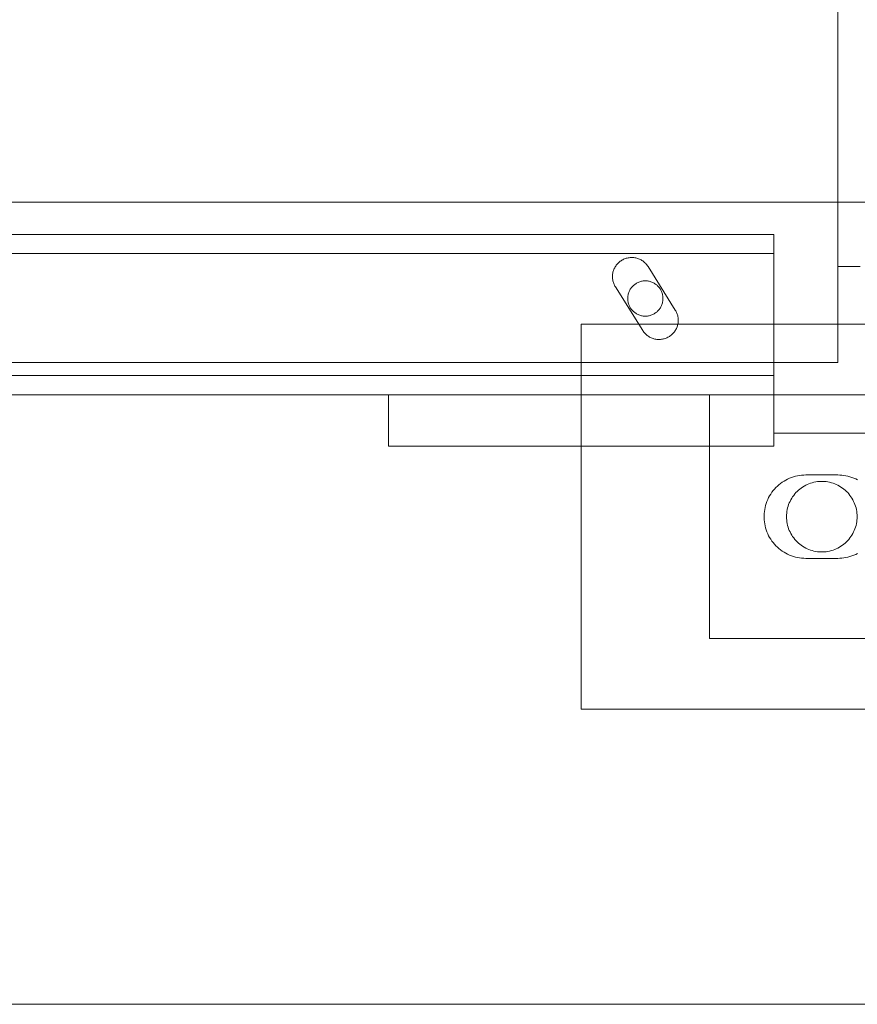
# Model space of a CAD drawing. Header units: millimetres. Extents: x -1970 to 61924, y -58230 to 6847.
# Tile 615 of 656: x 26573 to 26703, y -18305 to -18152. Entities that reach past the tile are written whole.
import ezdxf

# ---------------------------------------------------------------- set-up
doc = ezdxf.new("R2010")
doc.units = ezdxf.units.MM
doc.layers.add('COTAS_P', color=1, linetype='Continuous', lineweight=0)
doc.layers.add('superior_C05', color=7, linetype='Continuous', lineweight=0)
doc.dimstyles.new('R19_100', dxfattribs={"dimtxt": 250, "dimasz": 150, "dimexe": 150, "dimexo": 80, "dimgap": 100, "dimtad": 1, "dimtih": 1, "dimtoh": 1, "dimdsep": 46, "dimcen": 0.09, "dimadec": 0, "dimazin": 0, "dimtfac": 1, "dimtdec": 4, "dimtofl": 0, "dimtmove": 0, "dimatfit": 3, "dimfxl": 1, "dimtolj": 1, "dimtzin": 0, "dimarcsym": 0})

# ---------------------------------------------------------------- blocks, each defined once
blk = doc.blocks.new('DIM_R26_42')
at = {"layer": 'COTAS_P'}
for p, q in [((26095.07, -17655), (26050.07, -17805)), ((26795.07, -17655), (26095.07, -17655)), ((26095.07, -18305), (26095.07, -17655)), ((26095.07, -17655), (26140.07, -17805)), ((26095.07, -18305), (26050.07, -18155)), ((26095.07, -18305), (26140.07, -18155)), ((26795.07, -18305), (26095.07, -18305))]:
    blk.add_line(p, q, dxfattribs=at)
blk.add_text('650 P', height=250, rotation=90, dxfattribs=at).set_placement((25995.07, -17980))

msp = doc.modelspace()

# ---------------------------------------------------------------- linework, layer by layer
at = {"layer": 'superior_C05'}
for p, q in [((26700.067, -18205), (26700.067, -17755)), ((24250.067, -18180), (26750.067, -18180)), ((24310.067, -18185), (26690.067, -18185)), ((26690.067, -18210), (26690.067, -18185)), ((26690.067, -18185), (26690.067, -18188)), ((24310.067, -18188), (26690.067, -18188)), ((26667.388, -18188.663), (26667.241, -18188.694)), ((26667.535, -18188.639), (26667.388, -18188.663)), ((26667.684, -18188.622), (26667.535, -18188.639)), ((26667.833, -18188.613), (26667.684, -18188.622)), ((26667.983, -18188.611), (26667.833, -18188.613)), ((26668.132, -18188.617), (26667.983, -18188.611)), ((26668.281, -18188.63), (26668.132, -18188.617)), ((26668.429, -18188.651), (26668.281, -18188.63)), ((26668.576, -18188.679), (26668.429, -18188.651)), ((26690.067, -18188), (26690.067, -18207)), ((26690.067, -18205), (26690.067, -18188)), ((26665.292, -18190.207), (26665.225, -18190.341)), ((26665.365, -18190.076), (26665.292, -18190.207)), ((26665.445, -18189.95), (26665.365, -18190.076)), ((26665.53, -18189.827), (26665.445, -18189.95)), ((26665.622, -18189.709), (26665.53, -18189.827)), ((26665.72, -18189.596), (26665.622, -18189.709)), ((26665.823, -18189.488), (26665.72, -18189.596)), ((26665.932, -18189.385), (26665.823, -18189.488)), ((26666.045, -18189.287), (26665.932, -18189.385)), ((26666.163, -18189.196), (26666.045, -18189.287)), ((26666.286, -18189.11), (26666.163, -18189.196)), ((26666.413, -18189.031), (26666.286, -18189.11)), ((26666.543, -18188.957), (26666.413, -18189.031)), ((26666.677, -18188.891), (26666.543, -18188.957)), ((26666.814, -18188.831), (26666.677, -18188.891)), ((26666.954, -18188.779), (26666.814, -18188.831)), ((26667.097, -18188.733), (26666.954, -18188.779)), ((26667.241, -18188.694), (26667.097, -18188.733)), ((26668.722, -18188.714), (26668.576, -18188.679)), ((26668.865, -18188.757), (26668.722, -18188.714)), ((26669.006, -18188.806), (26668.865, -18188.757)), ((26669.145, -18188.863), (26669.006, -18188.806)), ((26669.28, -18188.926), (26669.145, -18188.863)), ((26669.412, -18188.996), (26669.28, -18188.926)), ((26669.541, -18189.072), (26669.412, -18188.996)), ((26669.666, -18189.155), (26669.541, -18189.072)), ((26669.786, -18189.244), (26669.666, -18189.155)), ((26669.902, -18189.339), (26669.786, -18189.244)), ((26670.012, -18189.44), (26669.902, -18189.339)), ((26670.118, -18189.545), (26670.012, -18189.44)), ((26670.218, -18189.656), (26670.118, -18189.545)), ((26670.313, -18189.772), (26670.218, -18189.656)), ((26670.402, -18189.893), (26670.313, -18189.772)), ((26670.484, -18190.017), (26670.402, -18189.893)), ((26670.484, -18190.017), (26674.734, -18196.795)), ((26700.207, -18190), (26700.083, -18190)), ((26700.456, -18190), (26700.207, -18190)), ((26700.827, -18190), (26700.456, -18190)), ((26701.321, -18190), (26700.827, -18190)), ((26701.936, -18190), (26701.321, -18190)), ((26702.671, -18190), (26701.936, -18190)), ((26703.524, -18190), (26702.671, -18190)), ((26664.945, -18191.496), (26664.943, -18191.646)), ((26664.943, -18191.646), (26664.948, -18191.795)), ((26664.954, -18191.347), (26664.945, -18191.496)), ((26664.971, -18191.198), (26664.954, -18191.347)), ((26664.995, -18191.051), (26664.971, -18191.198)), ((26665.027, -18190.904), (26664.995, -18191.051)), ((26665.066, -18190.76), (26665.027, -18190.904)), ((26665.112, -18190.618), (26665.066, -18190.76)), ((26665.165, -18190.478), (26665.112, -18190.618)), ((26665.225, -18190.341), (26665.165, -18190.478)), ((26664.948, -18191.795), (26664.961, -18191.944)), ((26664.961, -18191.944), (26664.981, -18192.092)), ((26664.981, -18192.092), (26665.009, -18192.239)), ((26665.009, -18192.239), (26665.044, -18192.385)), ((26665.044, -18192.385), (26665.086, -18192.528)), ((26665.086, -18192.528), (26665.135, -18192.67)), ((26665.135, -18192.67), (26665.192, -18192.808)), ((26665.192, -18192.808), (26665.255, -18192.944)), ((26665.255, -18192.944), (26665.325, -18193.076)), ((26665.401, -18193.205), (26665.325, -18193.076)), ((26669.651, -18199.983), (26665.401, -18193.205)), ((26667.961, -18193.232), (26667.875, -18193.34)), ((26668.052, -18193.13), (26667.961, -18193.232)), ((26668.147, -18193.031), (26668.052, -18193.13)), ((26668.248, -18192.938), (26668.147, -18193.031)), ((26668.353, -18192.85), (26668.248, -18192.938)), ((26668.462, -18192.767), (26668.353, -18192.85)), ((26668.575, -18192.69), (26668.462, -18192.767)), ((26668.692, -18192.618), (26668.575, -18192.69)), ((26668.813, -18192.553), (26668.692, -18192.618)), ((26668.936, -18192.493), (26668.813, -18192.553)), ((26669.063, -18192.44), (26668.936, -18192.493)), ((26669.192, -18192.393), (26669.063, -18192.44)), ((26669.323, -18192.353), (26669.192, -18192.393)), ((26669.456, -18192.319), (26669.323, -18192.353)), ((26669.59, -18192.292), (26669.456, -18192.319)), ((26669.726, -18192.271), (26669.59, -18192.292)), ((26669.862, -18192.258), (26669.726, -18192.271)), ((26669.999, -18192.251), (26669.862, -18192.258)), ((26670.136, -18192.251), (26669.999, -18192.251)), ((26670.273, -18192.258), (26670.136, -18192.251)), ((26670.409, -18192.271), (26670.273, -18192.258)), ((26670.545, -18192.292), (26670.409, -18192.271)), ((26670.679, -18192.319), (26670.545, -18192.292)), ((26670.812, -18192.353), (26670.679, -18192.319)), ((26670.943, -18192.393), (26670.812, -18192.353)), ((26671.072, -18192.44), (26670.943, -18192.393)), ((26671.199, -18192.493), (26671.072, -18192.44)), ((26671.322, -18192.553), (26671.199, -18192.493)), ((26671.442, -18192.618), (26671.322, -18192.553)), ((26671.559, -18192.69), (26671.442, -18192.618)), ((26671.673, -18192.767), (26671.559, -18192.69)), ((26671.782, -18192.85), (26671.673, -18192.767)), ((26671.887, -18192.938), (26671.782, -18192.85)), ((26671.988, -18193.031), (26671.887, -18192.938)), ((26672.083, -18193.13), (26671.988, -18193.031)), ((26672.174, -18193.232), (26672.083, -18193.13)), ((26672.26, -18193.34), (26672.174, -18193.232)), ((26667.331, -18194.726), (26667.321, -18194.863)), ((26667.348, -18194.59), (26667.331, -18194.726)), ((26667.372, -18194.455), (26667.348, -18194.59)), ((26667.403, -18194.321), (26667.372, -18194.455)), ((26667.44, -18194.189), (26667.403, -18194.321)), ((26667.483, -18194.059), (26667.44, -18194.189)), ((26667.533, -18193.932), (26667.483, -18194.059)), ((26667.59, -18193.807), (26667.533, -18193.932)), ((26667.652, -18193.685), (26667.59, -18193.807)), ((26667.721, -18193.566), (26667.652, -18193.685)), ((26667.795, -18193.451), (26667.721, -18193.566)), ((26667.875, -18193.34), (26667.795, -18193.451)), ((26672.34, -18193.451), (26672.26, -18193.34)), ((26672.414, -18193.566), (26672.34, -18193.451)), ((26672.483, -18193.685), (26672.414, -18193.566)), ((26672.545, -18193.807), (26672.483, -18193.685)), ((26672.602, -18193.932), (26672.545, -18193.807)), ((26672.652, -18194.059), (26672.602, -18193.932)), ((26672.695, -18194.189), (26672.652, -18194.059)), ((26672.732, -18194.321), (26672.695, -18194.189)), ((26672.763, -18194.455), (26672.732, -18194.321)), ((26672.787, -18194.59), (26672.763, -18194.455)), ((26672.804, -18194.726), (26672.787, -18194.59)), ((26672.814, -18194.863), (26672.804, -18194.726)), ((26667.321, -18194.863), (26667.317, -18195)), ((26667.317, -18195), (26667.321, -18195.137)), ((26667.321, -18195.137), (26667.331, -18195.274)), ((26667.331, -18195.274), (26667.348, -18195.41)), ((26667.348, -18195.41), (26667.372, -18195.545)), ((26667.372, -18195.545), (26667.403, -18195.679)), ((26667.403, -18195.679), (26667.44, -18195.811)), ((26667.44, -18195.811), (26667.483, -18195.941)), ((26667.483, -18195.941), (26667.533, -18196.068)), ((26667.533, -18196.068), (26667.59, -18196.193)), ((26667.59, -18196.193), (26667.652, -18196.315)), ((26667.652, -18196.315), (26667.721, -18196.434)), ((26672.414, -18196.434), (26672.483, -18196.315)), ((26672.483, -18196.315), (26672.545, -18196.193)), ((26672.545, -18196.193), (26672.602, -18196.068)), ((26672.602, -18196.068), (26672.652, -18195.941)), ((26672.652, -18195.941), (26672.695, -18195.811)), ((26672.695, -18195.811), (26672.732, -18195.679)), ((26672.732, -18195.679), (26672.763, -18195.545)), ((26672.763, -18195.545), (26672.787, -18195.41)), ((26672.787, -18195.41), (26672.804, -18195.274)), ((26672.804, -18195.274), (26672.814, -18195.137)), ((26672.817, -18195), (26672.814, -18194.863)), ((26672.817, -18195), (26672.814, -18195.137)), ((26667.721, -18196.434), (26667.795, -18196.549)), ((26667.795, -18196.549), (26667.875, -18196.66)), ((26667.875, -18196.66), (26667.961, -18196.768)), ((26667.961, -18196.768), (26668.052, -18196.87)), ((26668.052, -18196.87), (26668.147, -18196.969)), ((26668.147, -18196.969), (26668.248, -18197.062)), ((26668.248, -18197.062), (26668.353, -18197.15)), ((26668.353, -18197.15), (26668.462, -18197.233)), ((26668.462, -18197.233), (26668.575, -18197.31)), ((26668.575, -18197.31), (26668.692, -18197.382)), ((26668.692, -18197.382), (26668.813, -18197.447)), ((26668.813, -18197.447), (26668.936, -18197.507)), ((26668.936, -18197.507), (26669.063, -18197.56)), ((26669.063, -18197.56), (26669.192, -18197.607)), ((26669.192, -18197.607), (26669.323, -18197.647)), ((26669.323, -18197.647), (26669.456, -18197.681)), ((26669.456, -18197.681), (26669.59, -18197.708)), ((26669.59, -18197.708), (26669.726, -18197.729)), ((26669.726, -18197.729), (26669.862, -18197.742)), ((26669.862, -18197.742), (26669.999, -18197.749)), ((26669.999, -18197.749), (26670.136, -18197.749)), ((26670.136, -18197.749), (26670.273, -18197.742)), ((26670.273, -18197.742), (26670.409, -18197.729)), ((26670.409, -18197.729), (26670.545, -18197.708)), ((26670.545, -18197.708), (26670.679, -18197.681)), ((26670.679, -18197.681), (26670.812, -18197.647)), ((26670.812, -18197.647), (26670.943, -18197.607)), ((26670.943, -18197.607), (26671.072, -18197.56)), ((26671.072, -18197.56), (26671.199, -18197.507)), ((26671.199, -18197.507), (26671.322, -18197.447)), ((26671.322, -18197.447), (26671.442, -18197.382)), ((26671.442, -18197.382), (26671.559, -18197.31)), ((26671.559, -18197.31), (26671.673, -18197.233)), ((26671.673, -18197.233), (26671.782, -18197.15)), ((26671.782, -18197.15), (26671.887, -18197.062)), ((26671.887, -18197.062), (26671.988, -18196.969)), ((26671.988, -18196.969), (26672.083, -18196.87)), ((26672.083, -18196.87), (26672.174, -18196.768)), ((26672.174, -18196.768), (26672.26, -18196.66)), ((26672.26, -18196.66), (26672.34, -18196.549)), ((26672.34, -18196.549), (26672.414, -18196.434)), ((26674.734, -18196.795), (26674.806, -18196.915)), ((26674.872, -18197.039), (26674.806, -18196.915)), ((26674.932, -18197.165), (26674.872, -18197.039)), ((26674.986, -18197.295), (26674.932, -18197.165)), ((26675.034, -18197.426), (26674.986, -18197.295)), ((26675.076, -18197.56), (26675.034, -18197.426)), ((26675.111, -18197.695), (26675.076, -18197.56)), ((26675.14, -18197.832), (26675.111, -18197.695)), ((26675.163, -18197.97), (26675.14, -18197.832)), ((26660.067, -18259), (26660.067, -18199)), ((26660.067, -18199), (26840.067, -18199)), ((26674.959, -18199.549), (26675.013, -18199.411)), ((26675.013, -18199.411), (26675.06, -18199.269)), ((26675.06, -18199.269), (26675.1, -18199.126)), ((26675.1, -18199.126), (26675.133, -18198.981)), ((26675.133, -18198.981), (26675.159, -18198.834)), ((26675.159, -18198.834), (26675.178, -18198.686)), ((26675.179, -18198.109), (26675.163, -18197.97)), ((26675.178, -18198.686), (26675.189, -18198.538)), ((26675.189, -18198.249), (26675.179, -18198.109)), ((26675.192, -18198.389), (26675.189, -18198.249)), ((26675.189, -18198.538), (26675.192, -18198.389)), ((26669.651, -18199.983), (26669.733, -18200.107)), ((26669.733, -18200.107), (26669.821, -18200.227)), ((26669.821, -18200.227), (26669.915, -18200.342)), ((26669.915, -18200.342), (26670.015, -18200.453)), ((26670.015, -18200.453), (26670.12, -18200.558)), ((26670.12, -18200.558), (26670.23, -18200.658)), ((26670.23, -18200.658), (26670.345, -18200.753)), ((26670.345, -18200.753), (26670.465, -18200.842)), ((26670.465, -18200.842), (26670.589, -18200.924)), ((26670.589, -18200.924), (26670.717, -18201.001)), ((26673.705, -18200.98), (26673.831, -18200.902)), ((26673.831, -18200.902), (26673.954, -18200.817)), ((26673.954, -18200.817), (26674.072, -18200.727)), ((26674.072, -18200.727), (26674.186, -18200.631)), ((26674.186, -18200.631), (26674.295, -18200.529)), ((26674.295, -18200.529), (26674.398, -18200.422)), ((26674.398, -18200.422), (26674.497, -18200.31)), ((26674.497, -18200.31), (26674.589, -18200.193)), ((26674.589, -18200.193), (26674.676, -18200.072)), ((26674.676, -18200.072), (26674.756, -18199.947)), ((26674.756, -18199.947), (26674.83, -18199.818)), ((26674.83, -18199.818), (26674.898, -18199.685)), ((26674.898, -18199.685), (26674.959, -18199.549)), ((26670.717, -18201.001), (26670.848, -18201.071)), ((26670.848, -18201.071), (26670.983, -18201.134)), ((26670.983, -18201.134), (26671.121, -18201.191)), ((26671.121, -18201.191), (26671.261, -18201.241)), ((26671.261, -18201.241), (26671.404, -18201.283)), ((26671.404, -18201.283), (26671.548, -18201.319)), ((26671.548, -18201.319), (26671.694, -18201.347)), ((26671.694, -18201.347), (26671.842, -18201.368)), ((26671.842, -18201.368), (26671.99, -18201.382)), ((26671.99, -18201.382), (26672.139, -18201.388)), ((26672.139, -18201.388), (26672.288, -18201.387)), ((26672.288, -18201.387), (26672.437, -18201.379)), ((26672.437, -18201.379), (26672.585, -18201.363)), ((26672.585, -18201.363), (26672.732, -18201.34)), ((26672.732, -18201.34), (26672.878, -18201.31)), ((26672.878, -18201.31), (26673.022, -18201.272)), ((26673.022, -18201.272), (26673.164, -18201.227)), ((26673.164, -18201.227), (26673.303, -18201.176)), ((26673.303, -18201.176), (26673.44, -18201.117)), ((26673.44, -18201.117), (26673.574, -18201.052)), ((26673.574, -18201.052), (26673.705, -18200.98)), ((24300.067, -18205), (26700.067, -18205)), ((24310.067, -18205), (26690.067, -18205)), ((26100.817, -18205), (26700.067, -18205)), ((24310.067, -18207), (26690.067, -18207)), ((24310.067, -18210), (26690.067, -18210)), ((26630.067, -18218), (26630.067, -18210)), ((26630.067, -18210), (26690.067, -18210)), ((26630.067, -18210), (26660.067, -18210)), ((26660.067, -18218), (26660.067, -18210)), ((26680.067, -18248), (26680.067, -18210)), ((26680.067, -18210), (26820.067, -18210)), ((26690.067, -18218), (26690.067, -18210)), ((26690.067, -18216), (26690.067, -18210)), ((26690.067, -18210), (26750.067, -18210)), ((26690.067, -18216), (26750.067, -18216)), ((26630.067, -18218), (26690.067, -18218)), ((26630.067, -18218), (26660.067, -18218)), ((26691.143, -18223.819), (26690.889, -18224.021)), ((26691.406, -18223.629), (26691.143, -18223.819)), ((26691.678, -18223.454), (26691.406, -18223.629)), ((26691.959, -18223.292), (26691.678, -18223.454)), ((26692.247, -18223.144), (26691.959, -18223.292)), ((26692.543, -18223.01), (26692.247, -18223.144)), ((26692.844, -18222.892), (26692.543, -18223.01)), ((26693.152, -18222.789), (26692.844, -18222.892)), ((26693.464, -18222.701), (26693.152, -18222.789)), ((26693.78, -18222.629), (26693.464, -18222.701)), ((26694.099, -18222.573), (26693.78, -18222.629)), ((26694.42, -18222.532), (26694.099, -18222.573)), ((26694.743, -18222.508), (26694.42, -18222.532)), ((26695.067, -18222.5), (26694.743, -18222.508)), ((26695.067, -18222.5), (26700.067, -18222.5)), ((26695.558, -18223.88), (26695.305, -18223.987)), ((26695.816, -18223.786), (26695.558, -18223.88)), ((26696.078, -18223.706), (26695.816, -18223.786)), ((26696.344, -18223.638), (26696.078, -18223.706)), ((26696.612, -18223.584), (26696.344, -18223.638)), ((26696.884, -18223.543), (26696.612, -18223.584)), ((26697.156, -18223.515), (26696.884, -18223.543)), ((26697.43, -18223.502), (26697.156, -18223.515)), ((26697.705, -18223.502), (26697.43, -18223.502)), ((26697.979, -18223.515), (26697.705, -18223.502)), ((26698.251, -18223.543), (26697.979, -18223.515)), ((26698.523, -18223.584), (26698.251, -18223.543)), ((26698.791, -18223.638), (26698.523, -18223.584)), ((26699.057, -18223.706), (26698.791, -18223.638)), ((26699.319, -18223.786), (26699.057, -18223.706)), ((26699.577, -18223.88), (26699.319, -18223.786)), ((26699.83, -18223.987), (26699.577, -18223.88)), ((26700.067, -18222.5), (26700.386, -18222.508)), ((26700.705, -18222.531), (26700.386, -18222.508)), ((26701.021, -18222.57), (26700.705, -18222.531)), ((26701.336, -18222.625), (26701.021, -18222.57)), ((26701.647, -18222.695), (26701.336, -18222.625)), ((26701.954, -18222.78), (26701.647, -18222.695)), ((26702.257, -18222.88), (26701.954, -18222.78)), ((26702.555, -18222.995), (26702.257, -18222.88)), ((26702.847, -18223.124), (26702.555, -18222.995)), ((26703.132, -18223.268), (26702.847, -18223.124)), ((26689.607, -18225.473), (26689.438, -18225.75)), ((26689.79, -18225.206), (26689.607, -18225.473)), ((26689.986, -18224.947), (26689.79, -18225.206)), ((26690.194, -18224.699), (26689.986, -18224.947)), ((26690.414, -18224.461), (26690.194, -18224.699)), ((26690.646, -18224.235), (26690.414, -18224.461)), ((26690.889, -18224.021), (26690.646, -18224.235)), ((26693.354, -18225.465), (26693.183, -18225.679)), ((26693.536, -18225.259), (26693.354, -18225.465)), ((26693.727, -18225.063), (26693.536, -18225.259)), ((26693.928, -18224.876), (26693.727, -18225.063)), ((26694.138, -18224.7), (26693.928, -18224.876)), ((26694.357, -18224.534), (26694.138, -18224.7)), ((26694.583, -18224.38), (26694.357, -18224.534)), ((26694.817, -18224.237), (26694.583, -18224.38)), ((26695.058, -18224.106), (26694.817, -18224.237)), ((26695.305, -18223.987), (26695.058, -18224.106)), ((26700.077, -18224.106), (26699.83, -18223.987)), ((26700.317, -18224.237), (26700.077, -18224.106)), ((26700.551, -18224.38), (26700.317, -18224.237)), ((26700.778, -18224.534), (26700.551, -18224.38)), ((26700.997, -18224.7), (26700.778, -18224.534)), ((26701.207, -18224.876), (26700.997, -18224.7)), ((26701.408, -18225.063), (26701.207, -18224.876)), ((26701.599, -18225.259), (26701.408, -18225.063)), ((26701.781, -18225.465), (26701.599, -18225.259)), ((26701.952, -18225.679), (26701.781, -18225.465)), ((26688.906, -18226.93), (26688.81, -18227.24)), ((26689.017, -18226.625), (26688.906, -18226.93)), ((26689.143, -18226.327), (26689.017, -18226.625)), ((26689.283, -18226.035), (26689.143, -18226.327)), ((26689.438, -18225.75), (26689.283, -18226.035)), ((26692.499, -18226.864), (26692.399, -18227.119)), ((26692.612, -18226.614), (26692.499, -18226.864)), ((26692.737, -18226.37), (26692.612, -18226.614)), ((26692.874, -18226.132), (26692.737, -18226.37)), ((26693.023, -18225.902), (26692.874, -18226.132)), ((26693.183, -18225.679), (26693.023, -18225.902)), ((26702.112, -18225.902), (26701.952, -18225.679)), ((26702.261, -18226.132), (26702.112, -18225.902)), ((26702.398, -18226.37), (26702.261, -18226.132)), ((26702.523, -18226.614), (26702.398, -18226.37)), ((26702.636, -18226.864), (26702.523, -18226.614)), ((26702.736, -18227.119), (26702.636, -18226.864)), ((26688.586, -18228.514), (26688.57, -18228.838)), ((26688.618, -18228.192), (26688.586, -18228.514)), ((26688.666, -18227.871), (26688.618, -18228.192)), ((26688.73, -18227.554), (26688.666, -18227.871)), ((26688.81, -18227.24), (26688.73, -18227.554)), ((26692.095, -18228.452), (26692.074, -18228.726)), ((26692.129, -18228.18), (26692.095, -18228.452)), ((26692.177, -18227.91), (26692.129, -18228.18)), ((26692.238, -18227.643), (26692.177, -18227.91)), ((26692.312, -18227.379), (26692.238, -18227.643)), ((26692.399, -18227.119), (26692.312, -18227.379)), ((26702.823, -18227.379), (26702.736, -18227.119)), ((26702.897, -18227.643), (26702.823, -18227.379)), ((26702.958, -18227.91), (26702.897, -18227.643)), ((26703.006, -18228.18), (26702.958, -18227.91)), ((26703.04, -18228.452), (26703.006, -18228.18)), ((26703.061, -18228.726), (26703.04, -18228.452)), ((26688.57, -18228.838), (26688.57, -18229.162)), ((26688.57, -18229.162), (26688.586, -18229.486)), ((26688.586, -18229.486), (26688.618, -18229.808)), ((26688.618, -18229.808), (26688.666, -18230.129)), ((26692.074, -18228.726), (26692.067, -18229)), ((26692.067, -18229), (26692.074, -18229.274)), ((26692.074, -18229.274), (26692.095, -18229.548)), ((26692.095, -18229.548), (26692.129, -18229.82)), ((26692.129, -18229.82), (26692.177, -18230.09)), ((26692.177, -18230.09), (26692.238, -18230.357)), ((26702.897, -18230.357), (26702.958, -18230.09)), ((26702.958, -18230.09), (26703.006, -18229.82)), ((26703.006, -18229.82), (26703.04, -18229.548)), ((26703.04, -18229.548), (26703.061, -18229.274)), ((26703.067, -18229), (26703.061, -18228.726)), ((26703.067, -18229), (26703.061, -18229.274)), ((26688.666, -18230.129), (26688.73, -18230.446)), ((26688.73, -18230.446), (26688.81, -18230.76)), ((26688.81, -18230.76), (26688.906, -18231.07)), ((26688.906, -18231.07), (26689.017, -18231.375)), ((26689.017, -18231.375), (26689.143, -18231.673)), ((26692.238, -18230.357), (26692.312, -18230.621)), ((26692.312, -18230.621), (26692.399, -18230.881)), ((26692.399, -18230.881), (26692.499, -18231.136)), ((26692.499, -18231.136), (26692.612, -18231.386)), ((26692.612, -18231.386), (26692.737, -18231.63)), ((26692.737, -18231.63), (26692.874, -18231.868)), ((26702.261, -18231.868), (26702.398, -18231.63)), ((26702.398, -18231.63), (26702.523, -18231.386)), ((26702.523, -18231.386), (26702.636, -18231.136)), ((26702.636, -18231.136), (26702.736, -18230.881)), ((26702.736, -18230.881), (26702.823, -18230.621)), ((26702.823, -18230.621), (26702.897, -18230.357)), ((26689.143, -18231.673), (26689.283, -18231.965)), ((26689.283, -18231.965), (26689.438, -18232.25)), ((26689.438, -18232.25), (26689.607, -18232.527)), ((26689.607, -18232.527), (26689.79, -18232.794)), ((26689.79, -18232.794), (26689.986, -18233.053)), ((26689.986, -18233.053), (26690.194, -18233.301)), ((26692.874, -18231.868), (26693.023, -18232.098)), ((26693.023, -18232.098), (26693.183, -18232.321)), ((26693.183, -18232.321), (26693.354, -18232.535)), ((26693.354, -18232.535), (26693.536, -18232.741)), ((26693.536, -18232.741), (26693.727, -18232.937)), ((26693.727, -18232.937), (26693.928, -18233.124)), ((26693.928, -18233.124), (26694.138, -18233.3)), ((26700.997, -18233.3), (26701.207, -18233.124)), ((26701.207, -18233.124), (26701.408, -18232.937)), ((26701.408, -18232.937), (26701.599, -18232.741)), ((26701.599, -18232.741), (26701.781, -18232.535)), ((26701.781, -18232.535), (26701.952, -18232.321)), ((26701.952, -18232.321), (26702.112, -18232.098)), ((26702.112, -18232.098), (26702.261, -18231.868)), ((26690.194, -18233.301), (26690.414, -18233.539)), ((26690.414, -18233.539), (26690.646, -18233.765)), ((26690.646, -18233.765), (26690.889, -18233.979)), ((26690.889, -18233.979), (26691.143, -18234.181)), ((26691.143, -18234.181), (26691.406, -18234.371)), ((26691.406, -18234.371), (26691.678, -18234.546)), ((26691.678, -18234.546), (26691.959, -18234.708)), ((26694.138, -18233.3), (26694.357, -18233.466)), ((26694.357, -18233.466), (26694.583, -18233.62)), ((26694.583, -18233.62), (26694.817, -18233.763)), ((26694.817, -18233.763), (26695.058, -18233.894)), ((26695.058, -18233.894), (26695.305, -18234.013)), ((26695.305, -18234.013), (26695.558, -18234.12)), ((26695.558, -18234.12), (26695.816, -18234.214)), ((26695.816, -18234.214), (26696.078, -18234.294)), ((26696.078, -18234.294), (26696.344, -18234.362)), ((26696.344, -18234.362), (26696.612, -18234.416)), ((26696.612, -18234.416), (26696.884, -18234.457)), ((26696.884, -18234.457), (26697.156, -18234.485)), ((26697.156, -18234.485), (26697.43, -18234.498)), ((26697.43, -18234.498), (26697.705, -18234.498)), ((26697.705, -18234.498), (26697.979, -18234.485)), ((26697.979, -18234.485), (26698.251, -18234.457)), ((26698.251, -18234.457), (26698.523, -18234.416)), ((26698.523, -18234.416), (26698.791, -18234.362)), ((26698.791, -18234.362), (26699.057, -18234.294)), ((26699.057, -18234.294), (26699.319, -18234.214)), ((26699.319, -18234.214), (26699.577, -18234.12)), ((26699.577, -18234.12), (26699.83, -18234.013)), ((26699.83, -18234.013), (26700.077, -18233.894)), ((26700.077, -18233.894), (26700.317, -18233.763)), ((26700.317, -18233.763), (26700.551, -18233.62)), ((26700.551, -18233.62), (26700.778, -18233.466)), ((26700.778, -18233.466), (26700.997, -18233.3)), ((26691.959, -18234.708), (26692.247, -18234.856)), ((26692.247, -18234.856), (26692.543, -18234.99)), ((26692.543, -18234.99), (26692.844, -18235.108)), ((26692.844, -18235.108), (26693.152, -18235.211)), ((26693.152, -18235.211), (26693.464, -18235.299)), ((26693.464, -18235.299), (26693.78, -18235.371)), ((26693.78, -18235.371), (26694.099, -18235.427)), ((26694.099, -18235.427), (26694.42, -18235.468)), ((26694.42, -18235.468), (26694.743, -18235.492)), ((26695.067, -18235.5), (26694.743, -18235.492)), ((26700.067, -18235.5), (26695.067, -18235.5)), ((26700.067, -18235.5), (26700.386, -18235.492)), ((26700.386, -18235.492), (26700.705, -18235.469)), ((26700.705, -18235.469), (26701.021, -18235.43)), ((26701.021, -18235.43), (26701.336, -18235.375)), ((26701.336, -18235.375), (26701.647, -18235.305)), ((26701.647, -18235.305), (26701.954, -18235.22)), ((26701.954, -18235.22), (26702.257, -18235.12)), ((26702.257, -18235.12), (26702.555, -18235.005)), ((26702.555, -18235.005), (26702.847, -18234.876)), ((26702.847, -18234.876), (26703.132, -18234.732)), ((26680.067, -18248), (26820.067, -18248)), ((26660.067, -18259), (26840.067, -18259))]:
    msp.add_line(p, q, dxfattribs=at)

# ---------------------------------------------------------------- dimensions: what is measured, and where the dimension line sits
at = {"layer": 'COTAS_P'}
dim = msp.add_aligned_dim(p1=(26795.067, -18305), p2=(26795.067, -17655), distance=700, text='<> P', dimstyle='R19_100', dxfattribs=at)
dim.commit()
dim.dimension.update_dxf_attribs({"geometry": 'DIM_R26_42', "text_midpoint": (26095.067, -17980)})

doc.saveas('drawing.dxf')
